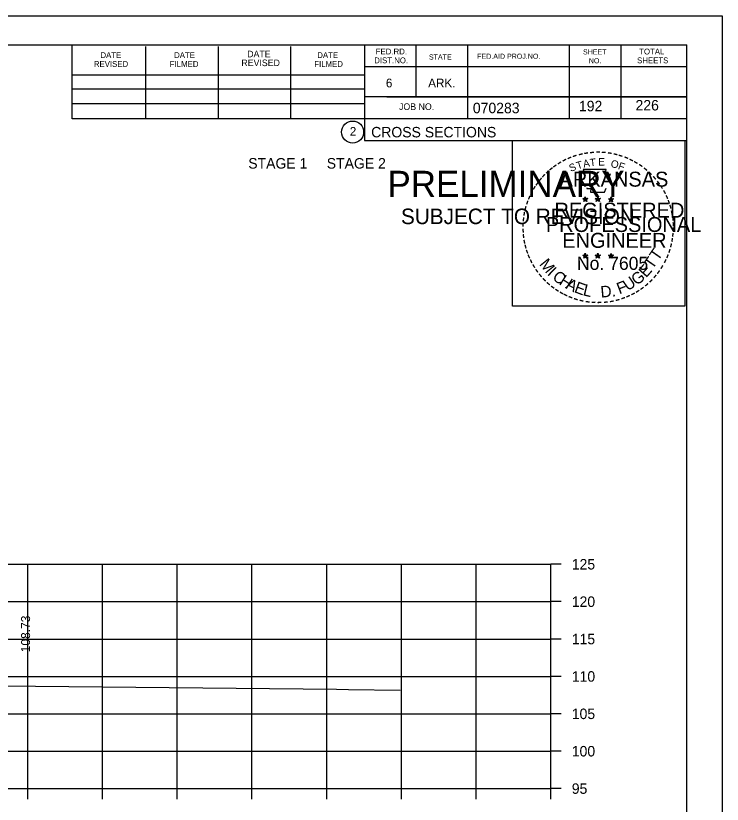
# Model space of a CAD drawing. Extents: x 1175611 to 1176402, y -433344 to -416213.
# Drawn here: x 1175849.4 to 1175943.9, y -423635.4 to -423530 of the extents above; entities that cross this region are included whole.
import ezdxf

# ---------------------------------------------------------------- set-up
doc = ezdxf.new("R2010")
doc.units = 0
for name, color, linetype in [('Default', 7, 'Continuous'), ('R_Axis', 7, 'Continuous'), ('R_Axis Annot', 7, 'Continuous'), ('R_Border', 7, 'Continuous'), ('R_Border Notes', 7, 'Continuous'), ('R_Border PE', 7, 'Continuous'), ('R_Border Prem', 7, 'Continuous'), ('R_Exist Surface', 7, 'Continuous'), ('R_Grid', 7, 'Continuous'), ('R_No Plot', 7, 'Continuous'), ('R_Xsect Elev', 7, 'Continuous')]:
    doc.layers.add(name, color=color, linetype=linetype)

msp = doc.modelspace()

# ---------------------------------------------------------------- linework, layer by layer
at = {"layer": 'R_Axis'}
for p, q in [((1175920.97, -423633.34), (1175920.97, -423603.34)), ((1175922.37, -423603.34), (1175920.97, -423603.34)), ((1175922.37, -423608.34), (1175920.97, -423608.34)), ((1175922.37, -423613.34), (1175920.97, -423613.34)), ((1175922.37, -423618.34), (1175920.97, -423618.34)), ((1175922.37, -423623.34), (1175920.97, -423623.34)), ((1175922.37, -423628.34), (1175920.97, -423628.34)), ((1175640.97, -423633.34), (1175920.97, -423633.34)), ((1175850.97, -423634.74), (1175850.97, -423633.34)), ((1175860.97, -423634.74), (1175860.97, -423633.34)), ((1175870.97, -423634.74), (1175870.97, -423633.34)), ((1175880.97, -423634.74), (1175880.97, -423633.34)), ((1175890.97, -423634.74), (1175890.97, -423633.34)), ((1175900.97, -423634.74), (1175900.97, -423633.34)), ((1175910.97, -423634.74), (1175910.97, -423633.34)), ((1175920.97, -423634.74), (1175920.97, -423633.34)), ((1175922.37, -423633.34), (1175920.97, -423633.34))]:
    msp.add_line(p, q, dxfattribs=at)
at = {"layer": 'R_Border'}
for p, q in [((1175622.97, -423533.88), (1175939.15, -423533.88)), ((1175856.89, -423543.76), (1175856.89, -423533.88)), ((1175866.75, -423543.76), (1175866.75, -423534.08)), ((1175876.51, -423543.76), (1175876.51, -423534.08)), ((1175886.19, -423543.76), (1175886.19, -423534.08)), ((1175896.05, -423533.88), (1175896.05, -423546.68)), ((1175902.89, -423533.88), (1175902.89, -423540.82)), ((1175909.83, -423533.88), (1175909.83, -423543.76)), ((1175923.41, -423533.88), (1175923.41, -423543.76)), ((1175930.35, -423533.88), (1175930.35, -423543.76)), ((1175939.15, -423739.34), (1175939.15, -423533.88)), ((1175939.15, -423536.82), (1175896.05, -423536.82)), ((1175939.15, -423536.8), (1175939.15, -423536.8)), ((1175856.89, -423537.9), (1175896.05, -423537.9)), ((1175856.89, -423539.76), (1175896.05, -423539.76)), ((1175939.15, -423540.82), (1175896.05, -423540.82)), ((1175899.01, -423540.82), (1175939.15, -423540.82)), ((1175856.89, -423543.76), (1175856.89, -423541.7)), ((1175856.89, -423541.7), (1175896.05, -423541.7)), ((1175939.15, -423543.76), (1175856.89, -423543.76)), ((1175896.05, -423546.68), (1175939.15, -423546.68))]:
    msp.add_line(p, q, dxfattribs=at)
msp.add_circle((1175894.44, -423545.54), 1.47, dxfattribs=at)
at = {"layer": 'R_Border PE'}
for p, q in [((1175925.23, -423554.43), (1175925.58, -423554.54)), ((1175925.23, -423554.43), (1175925.49, -423554.48)), ((1175925.23, -423554.43), (1175925.47, -423554.56)), ((1175925.37, -423554.84), (1175925.58, -423554.54)), ((1175925.37, -423554.84), (1175925.49, -423554.6)), ((1175925.37, -423554.84), (1175925.58, -423554.62)), ((1175925.58, -423554.18), (1175925.54, -423554.43)), ((1175925.58, -423554.54), (1175925.58, -423554.18)), ((1175925.58, -423554.18), (1175925.63, -423554.43)), ((1175925.93, -423554.43), (1175925.58, -423554.54)), ((1175925.8, -423554.84), (1175925.58, -423554.54)), ((1175925.8, -423554.84), (1175925.58, -423554.63)), ((1175925.93, -423554.43), (1175925.64, -423554.48)), ((1175925.8, -423554.84), (1175925.66, -423554.55)), ((1175925.93, -423554.43), (1175925.73, -423554.54)), ((1175926.9, -423554.43), (1175927.25, -423554.54)), ((1175926.9, -423554.43), (1175927.16, -423554.48)), ((1175926.9, -423554.43), (1175927.14, -423554.56)), ((1175927.04, -423554.84), (1175927.25, -423554.54)), ((1175927.04, -423554.84), (1175927.16, -423554.6)), ((1175927.04, -423554.84), (1175927.25, -423554.62)), ((1175927.25, -423554.18), (1175927.21, -423554.43)), ((1175927.25, -423554.54), (1175927.25, -423554.18)), ((1175927.25, -423554.18), (1175927.3, -423554.43)), ((1175927.6, -423554.43), (1175927.25, -423554.54)), ((1175927.47, -423554.84), (1175927.25, -423554.54)), ((1175927.47, -423554.84), (1175927.25, -423554.63)), ((1175927.6, -423554.43), (1175927.31, -423554.48)), ((1175927.47, -423554.84), (1175927.33, -423554.55)), ((1175927.6, -423554.43), (1175927.4, -423554.54)), ((1175928.67, -423554.45), (1175929.02, -423554.56)), ((1175928.67, -423554.45), (1175928.92, -423554.49)), ((1175928.67, -423554.45), (1175928.91, -423554.57)), ((1175928.8, -423554.85), (1175929.02, -423554.56)), ((1175928.8, -423554.85), (1175928.93, -423554.61)), ((1175928.8, -423554.85), (1175929.02, -423554.64)), ((1175929.02, -423554.19), (1175928.98, -423554.44)), ((1175929.02, -423554.56), (1175929.02, -423554.19)), ((1175929.02, -423554.19), (1175929.07, -423554.44)), ((1175929.36, -423554.45), (1175929.02, -423554.56)), ((1175929.23, -423554.85), (1175929.02, -423554.56)), ((1175929.23, -423554.85), (1175929.02, -423554.64)), ((1175929.36, -423554.45), (1175929.08, -423554.49)), ((1175929.23, -423554.85), (1175929.09, -423554.56)), ((1175929.36, -423554.45), (1175929.16, -423554.55)), ((1175925.23, -423562.01), (1175925.58, -423562.12)), ((1175925.23, -423562.01), (1175925.48, -423562.05)), ((1175925.23, -423562.01), (1175925.47, -423562.13)), ((1175925.58, -423561.75), (1175925.54, -423562)), ((1175925.58, -423562.12), (1175925.58, -423561.75)), ((1175925.58, -423561.75), (1175925.63, -423562)), ((1175925.93, -423562.01), (1175925.58, -423562.12)), ((1175925.93, -423562.01), (1175925.64, -423562.06)), ((1175925.93, -423562.01), (1175925.72, -423562.11)), ((1175926.9, -423562.01), (1175927.25, -423562.12)), ((1175926.9, -423562.01), (1175927.15, -423562.05)), ((1175926.9, -423562.01), (1175927.14, -423562.13)), ((1175927.25, -423561.75), (1175927.21, -423562)), ((1175927.25, -423562.12), (1175927.25, -423561.75)), ((1175927.25, -423561.75), (1175927.3, -423562)), ((1175927.6, -423562.01), (1175927.25, -423562.12)), ((1175927.6, -423562.01), (1175927.31, -423562.06)), ((1175927.6, -423562.01), (1175927.39, -423562.11)), ((1175928.67, -423562.02), (1175929.02, -423562.13)), ((1175928.67, -423562.02), (1175928.92, -423562.06)), ((1175928.67, -423562.02), (1175928.9, -423562.14)), ((1175929.02, -423561.76), (1175928.97, -423562.01)), ((1175929.02, -423562.13), (1175929.02, -423561.76)), ((1175929.02, -423561.76), (1175929.06, -423562.01)), ((1175929.36, -423562.02), (1175929.02, -423562.13)), ((1175929.36, -423562.02), (1175929.08, -423562.07)), ((1175929.36, -423562.02), (1175929.16, -423562.12)), ((1175925.36, -423562.41), (1175925.58, -423562.12)), ((1175925.36, -423562.41), (1175925.49, -423562.17)), ((1175925.36, -423562.41), (1175925.58, -423562.2)), ((1175925.79, -423562.41), (1175925.58, -423562.12)), ((1175925.79, -423562.41), (1175925.58, -423562.2)), ((1175925.79, -423562.41), (1175925.66, -423562.12)), ((1175927.03, -423562.41), (1175927.25, -423562.12)), ((1175927.03, -423562.41), (1175927.16, -423562.17)), ((1175927.03, -423562.41), (1175927.25, -423562.2)), ((1175927.46, -423562.41), (1175927.25, -423562.12)), ((1175927.46, -423562.41), (1175927.25, -423562.2)), ((1175927.46, -423562.41), (1175927.32, -423562.12)), ((1175928.8, -423562.42), (1175929.02, -423562.13)), ((1175928.8, -423562.42), (1175928.93, -423562.18)), ((1175928.8, -423562.42), (1175929.01, -423562.21)), ((1175929.23, -423562.42), (1175929.01, -423562.21)), ((1175929.23, -423562.42), (1175929.02, -423562.13)), ((1175929.23, -423562.42), (1175929.09, -423562.13))]:
    msp.add_line(p, q, dxfattribs=at)
for points in [[(1175925.28, -423550.56), (1175925.54, -423551.38)], [(1175928.79, -423551.48), (1175928.93, -423551.19), (1175928.24, -423551.22), (1175928.39, -423550.56), (1175925.28, -423550.56)], [(1175925.77, -423552.98), (1175925.77, -423553.07), (1175926.33, -423553.08), (1175926.28, -423553.56), (1175928.15, -423553.56), (1175928.35, -423553.02)], [(1175925.58, -423554.18), (1175925.8, -423554.84), (1175925.23, -423554.43), (1175925.93, -423554.43), (1175925.37, -423554.84), (1175925.58, -423554.18)], [(1175927.25, -423554.18), (1175927.47, -423554.84), (1175926.9, -423554.43), (1175927.6, -423554.43), (1175927.04, -423554.84), (1175927.25, -423554.18)], [(1175929.02, -423554.19), (1175929.23, -423554.85), (1175928.67, -423554.45), (1175929.36, -423554.45), (1175928.8, -423554.85), (1175929.02, -423554.19)], [(1175925.58, -423561.75), (1175925.79, -423562.41), (1175925.23, -423562.01), (1175925.93, -423562.01), (1175925.36, -423562.41), (1175925.58, -423561.75)], [(1175927.25, -423561.75), (1175927.46, -423562.41), (1175926.9, -423562.01), (1175927.6, -423562.01), (1175927.03, -423562.41), (1175927.25, -423561.75)], [(1175929.02, -423561.76), (1175929.23, -423562.42), (1175928.67, -423562.02), (1175929.36, -423562.02), (1175928.8, -423562.42), (1175929.02, -423561.76)]]:
    msp.add_lwpolyline(points, dxfattribs=at)
for centre, radius in [((1175925.58, -423554.55), 0.172), ((1175925.58, -423554.55), 0.145), ((1175925.58, -423554.55), 0.116), ((1175925.58, -423554.55), 0.0991), ((1175925.58, -423554.55), 0.0747), ((1175925.58, -423554.55), 0.0495), ((1175925.58, -423554.55), 0.0296), ((1175927.25, -423554.55), 0.172), ((1175927.25, -423554.55), 0.145), ((1175927.25, -423554.55), 0.116), ((1175927.25, -423554.55), 0.0991), ((1175927.25, -423554.55), 0.0747), ((1175927.25, -423554.55), 0.0495), ((1175927.25, -423554.55), 0.0296), ((1175929.02, -423554.56), 0.172), ((1175929.02, -423554.56), 0.145), ((1175929.02, -423554.56), 0.116), ((1175929.02, -423554.56), 0.0991), ((1175929.02, -423554.56), 0.0747), ((1175929.02, -423554.56), 0.0495), ((1175929.02, -423554.56), 0.0296), ((1175925.58, -423562.12), 0.172), ((1175925.58, -423562.12), 0.145), ((1175925.58, -423562.12), 0.116), ((1175925.58, -423562.12), 0.0991), ((1175925.58, -423562.12), 0.0747), ((1175925.58, -423562.12), 0.0495), ((1175927.25, -423562.12), 0.172), ((1175927.25, -423562.12), 0.145), ((1175927.25, -423562.12), 0.116), ((1175927.25, -423562.12), 0.0991), ((1175927.25, -423562.12), 0.0747), ((1175927.25, -423562.12), 0.0495), ((1175929.01, -423562.13), 0.172), ((1175929.01, -423562.13), 0.145), ((1175929.01, -423562.13), 0.116), ((1175929.01, -423562.13), 0.0991), ((1175929.01, -423562.13), 0.0747), ((1175925.58, -423562.12), 0.0296), ((1175927.25, -423562.12), 0.0296), ((1175929.01, -423562.13), 0.0495), ((1175929.01, -423562.13), 0.0296)]:
    msp.add_circle(centre, radius, dxfattribs=at)
at = {"layer": 'R_Exist Surface'}
msp.add_lwpolyline([(1175843, -423619.55), (1175892.28, -423620.05), (1175893.87, -423620.08), (1175900.81, -423620.19)], dxfattribs=at)
at = {"layer": 'R_Grid'}
for p, q in [((1175640.97, -423603.34), (1175920.97, -423603.34)), ((1175850.97, -423633.34), (1175850.97, -423603.34)), ((1175860.97, -423633.34), (1175860.97, -423603.34)), ((1175870.97, -423633.34), (1175870.97, -423603.34)), ((1175880.97, -423633.34), (1175880.97, -423603.34)), ((1175890.97, -423633.34), (1175890.97, -423603.34)), ((1175900.97, -423633.34), (1175900.97, -423603.34)), ((1175910.97, -423633.34), (1175910.97, -423603.34)), ((1175920.97, -423633.34), (1175920.97, -423603.34)), ((1175640.97, -423608.34), (1175920.97, -423608.34)), ((1175640.97, -423613.34), (1175920.97, -423613.34)), ((1175640.97, -423618.34), (1175920.97, -423618.34)), ((1175640.97, -423623.34), (1175920.97, -423623.34)), ((1175640.97, -423628.34), (1175920.97, -423628.34)), ((1175640.97, -423633.34), (1175920.97, -423633.34))]:
    msp.add_line(p, q, dxfattribs=at)
at = {"layer": 'R_No Plot'}
msp.add_line((1175610.57, -423529.99), (1175943.91, -423529.99), dxfattribs=at)
for points in [[(1175610.57, -423529.99), (1175943.91, -423529.99), (1175943.91, -423743.32), (1175610.57, -423743.32)], [(1175915.82, -423546.65), (1175938.92, -423546.65), (1175938.92, -423568.8), (1175915.82, -423568.8)]]:
    msp.add_lwpolyline(points, close=True, dxfattribs=at)

# ---------------------------------------------------------------- texts
at = {"layer": 'Default'}
msp.add_text('STAGE 1     STAGE 2', height=1.4, dxfattribs=at).set_placement((1175880.47, -423550.42))
at = {"layer": 'R_Axis Annot'}
for s, p in [('125', (1175923.77, -423604.04)), ('120', (1175923.77, -423609.04)), ('115', (1175923.77, -423614.04)), ('110', (1175923.77, -423619.04)), ('105', (1175923.77, -423624.04)), ('100', (1175923.77, -423629.04)), ('95', (1175923.77, -423634.04))]:
    msp.add_text(s, height=1.4, dxfattribs=at).set_placement(p)
at = {"layer": 'R_Border'}
for s, height, p in [('FED.RD.', 0.782, (1175897.53, -423535.16)), ('SHEET', 0.684, (1175925.27, -423535.16)), ('TOTAL', 0.782, (1175932.79, -423535.16)), ('DATE', 0.782, (1175860.69, -423535.64)), ('DATE', 0.782, (1175870.55, -423535.64)), ('DATE', 0.879, (1175880.33, -423535.54)), ('DATE', 0.782, (1175889.71, -423535.64)), ('DIST.NO.', 0.782, (1175897.33, -423536.34)), ('STATE', 0.684, (1175904.65, -423535.84)), ('FED.AID PROJ.NO.', 0.684, (1175911.11, -423535.74)), ('NO.', 0.684, (1175926.05, -423536.34)), ('SHEETS', 0.782, (1175932.51, -423536.34)), ('REVISED', 0.782, (1175859.81, -423536.82)), ('FILMED', 0.782, (1175869.97, -423536.82)), ('REVISED', 0.879, (1175879.55, -423536.72)), ('FILMED', 0.782, (1175889.31, -423536.82)), ('6', 1.17, (1175898.89, -423539.56)), ('ARK.', 1.172, (1175904.55, -423539.56)), ('JOB NO.', 0.879, (1175900.65, -423542.58)), ('070283', 1.4, (1175910.53, -423543.02)), ('2', 1.17, (1175894.06, -423546.03)), ('CROSS SECTIONS', 1.4, (1175896.92, -423546.25))]:
    msp.add_text(s, height=height, rotation=360, dxfattribs=at).set_placement(p)
at = {"layer": 'R_Border Notes'}
for s, p in [('192', (1175924.73, -423542.76)), ('226', (1175932.3, -423542.65))]:
    msp.add_text(s, height=1.4, dxfattribs=at).set_placement(p)
at = {"layer": 'R_Border PE'}
for s, height, rotation, p in [('-', 1.6, 13.6301, (1175924.77, -423549.19)), ('-', 1.6, 10.2193, (1175925.45, -423549.03)), ('-', 1.6, 5.8968, (1175926.18, -423548.92)), ('-', 1.6, 0.1862, (1175926.95, -423548.84)), ('-', 1.6, 357.743, (1175927.67, -423548.86)), ('-', 1.6, 352.1617, (1175928.42, -423548.91)), ('-', 1.6, 347.2049, (1175929.14, -423549.03)), ('-', 1.6, 28.7918, (1175922.76, -423550.01)), ('-', 1.6, 24.3072, (1175923.39, -423549.7)), ('-', 1.6, 19.1761, (1175924.02, -423549.43)), ('T', 1, 16.4036, (1175924.54, -423550.55)), ('A', 1, 11.2132, (1175925.37, -423550.3)), ('T', 1, 6.0228, (1175926.22, -423550.13)), ('E', 1, 0.8323, (1175927.32, -423550.02)), ('O', 1, 350.4515, (1175928.93, -423550.23)), ('-', 1.6, 342.3362, (1175929.77, -423549.18)), ('-', 1.6, 337.8551, (1175930.51, -423549.4)), ('-', 1.6, 334.1211, (1175931.14, -423549.68)), ('-', 1.6, 329.6409, (1175931.72, -423549.96)), ('-', 1.6, 38.9507, (1175921.1, -423551.16)), ('-', 1.6, 36.2317, (1175921.58, -423550.78)), ('-', 1.6, 34.0636, (1175922.16, -423550.38)), ('S', 1, 21.594, (1175923.63, -423550.88)), ('F', 1, 340.0707, (1175929.88, -423550.46)), ('-', 1.6, 325.8627, (1175932.36, -423550.32)), ('-', 1.6, 320.5297, (1175932.97, -423550.75)), ('-', 1.6, 48.423, (1175920.22, -423552.05)), ('-', 1.6, 42.9622, (1175920.67, -423551.57)), ('ARKANSAS', 2, 360, (1175922.13, -423552.84)), ('-', 1.6, 315.5786, (1175933.57, -423551.23)), ('-', 1.6, 309.8797, (1175934.14, -423551.78)), ('-', 1.6, 54.2325, (1175919.41, -423553.11)), ('-', 1.6, 50.6142, (1175919.82, -423552.54)), ('-', 1.6, 306.6522, (1175934.66, -423552.39)), ('-', 1.6, 62.8713, (1175918.77, -423554.25)), ('-', 1.6, 58.0706, (1175919.08, -423553.63)), ('-', 1.4, 303.6753, (1175935.15, -423552.95)), ('-', 1.6, 299.6684, (1175935.47, -423553.56)), ('-', 1.6, 72.3945, (1175918.29, -423555.49)), ('-', 1.6, 67.7743, (1175918.51, -423554.86)), ('DWB', 0.01, 360, (1175925.57, -423554.55)), ('DWB', 0.01, 360, (1175927.24, -423554.55)), ('DWB', 0.01, 360, (1175929, -423554.56)), ('-', 1.6, 294.6628, (1175935.79, -423554.17)), ('-', 1.6, 290.5728, (1175936.05, -423554.75)), ('-', 1.6, 75.461, (1175918.09, -423556.2)), ('REGISTERED', 2, 360, (1175921.45, -423556.99)), ('-', 1.6, 285.1233, (1175936.28, -423555.33)), ('-', 1.6, 81.2013, (1175917.96, -423556.91)), ('-', 1.6, 280.5493, (1175936.48, -423556.07)), ('-', 1.6, 89.0622, (1175917.86, -423558.31)), ('-', 1.6, 85.1863, (1175917.89, -423557.61)), ('PROFESSIONAL', 2, 360, (1175920.3, -423558.9)), ('-', 1.6, 276.5962, (1175936.65, -423556.84)), ('-', 1.6, 274.3301, (1175936.71, -423557.56)), ('-', 1.6, 94.1959, (1175917.9, -423559.03)), ('-', 1.6, 269.9407, (1175936.74, -423558.19)), ('-', 1.6, 98.9479, (1175917.97, -423559.7)), ('-', 1.6, 101.7149, (1175918.1, -423560.43)), ('ENGINEER', 2, 360, (1175922.49, -423561.02)), ('-', 1.6, 260.9953, (1175936.65, -423559.51)), ('-', 1.6, 263.5172, (1175936.72, -423558.86)), ('-', 1.6, 105.4578, (1175918.27, -423561.03)), ('T', 1.54, 55.055, (1175935.3, -423562.85)), ('-', 1.6, 255.7626, (1175936.54, -423560.19)), ('-', 1.6, 109.0874, (1175918.48, -423561.66)), ('-', 1.6, 114.0643, (1175918.73, -423562.25)), ('-', 1.6, 247.8887, (1175936.14, -423561.58)), ('-', 1.6, 252.8681, (1175936.36, -423560.91)), ('-', 1.6, 115.7289, (1175919.04, -423562.87)), ('M', 1.54, 308.9175, (1175919.35, -423563.23)), ('No. 7605', 1.757, 360, (1175924.46, -423563.97)), ('DWB', 0.01, 360, (1175925.56, -423562.12)), ('DWB', 0.01, 360, (1175927.23, -423562.12)), ('DWB', 0.01, 360, (1175929, -423562.13)), ('T', 1.54, 55.055, (1175934.57, -423563.97)), ('-', 1.6, 244.6197, (1175935.87, -423562.21)), ('-', 1.6, 120.4471, (1175919.4, -423563.46)), ('-', 1.6, 125.8934, (1175919.8, -423564.02)), ('I', 1.54, 316.4636, (1175920.39, -423564.55)), ('C', 1.54, 324.0197, (1175921.06, -423565.17)), ('E', 1.54, 48.7313, (1175933.72, -423565.1)), ('-', 1.6, 233.8452, (1175935.08, -423563.62)), ('-', 1.6, 239.0712, (1175935.48, -423562.97)), ('-', 1.6, 130.7181, (1175920.26, -423564.57)), ('-', 1.6, 134.2238, (1175920.78, -423565.12)), ('H', 1.54, 327.5342, (1175921.97, -423565.83)), ('U', 1.54, 34.4052, (1175931.27, -423566.85)), ('G', 1.54, 38.2173, (1175932.47, -423566.12)), ('-', 1.6, 225.7653, (1175934.17, -423564.75)), ('-', 1.6, 231.2538, (1175934.65, -423564.18)), ('-', 1.6, 138.9338, (1175921.3, -423565.58)), ('-', 1.6, 144.6463, (1175921.86, -423565.99)), ('A', 1.54, 332.5513, (1175922.83, -423566.36)), ('E', 1.54, 339.2068, (1175923.99, -423566.92)), ('L', 1.54, 346.2929, (1175925.18, -423567.35)), ('D.', 1.54, 5.2602, (1175927.68, -423567.69)), ('F', 1.54, 20.8202, (1175930.13, -423567.25)), ('-', 1.6, 215.7363, (1175933.1, -423565.73)), ('-', 1.6, 221.0851, (1175933.65, -423565.26)), ('-', 1.6, 148.0898, (1175922.42, -423566.36)), ('-', 1.6, 151.5704, (1175923, -423566.68)), ('-', 1.6, 154.6002, (1175923.52, -423566.93)), ('-', 1.6, 204.2516, (1175931.38, -423566.78)), ('-', 1.6, 207.3568, (1175932.01, -423566.46)), ('-', 1.6, 212.2491, (1175932.56, -423566.12)), ('-', 1.6, 158.5612, (1175924.15, -423567.18)), ('-', 1.6, 162.7983, (1175924.83, -423567.4)), ('-', 1.6, 167.5555, (1175925.55, -423567.56)), ('-', 1.6, 173.1155, (1175926.32, -423567.67)), ('-', 1.6, 176.5183, (1175927.07, -423567.72)), ('-', 1.6, 181.5918, (1175927.81, -423567.7)), ('-', 1.6, 185.8167, (1175928.62, -423567.63)), ('-', 1.6, 191.2858, (1175929.36, -423567.5)), ('-', 1.6, 195.4743, (1175930.09, -423567.3)), ('-', 1.6, 200.7184, (1175930.76, -423567.05))]:
    msp.add_text(s, height=height, rotation=rotation, dxfattribs=at).set_placement(p)
at = {"layer": 'R_Border Prem'}
for s, height, p in [('PRELIMINARY', 3.5, (1175899.1, -423554.22)), ('DWB', 0.01, (1175899.85, -423552.37)), ('SUBJECT TO REVISION', 2.0751, (1175900.91, -423557.85))]:
    msp.add_text(s, height=height, rotation=360, dxfattribs=at).set_placement(p)
at = {"layer": 'R_Xsect Elev'}
msp.add_text('108.73', height=1.2, rotation=90, dxfattribs=at).set_placement((1175851.27, -423615.11))

doc.saveas('drawing.dxf')
